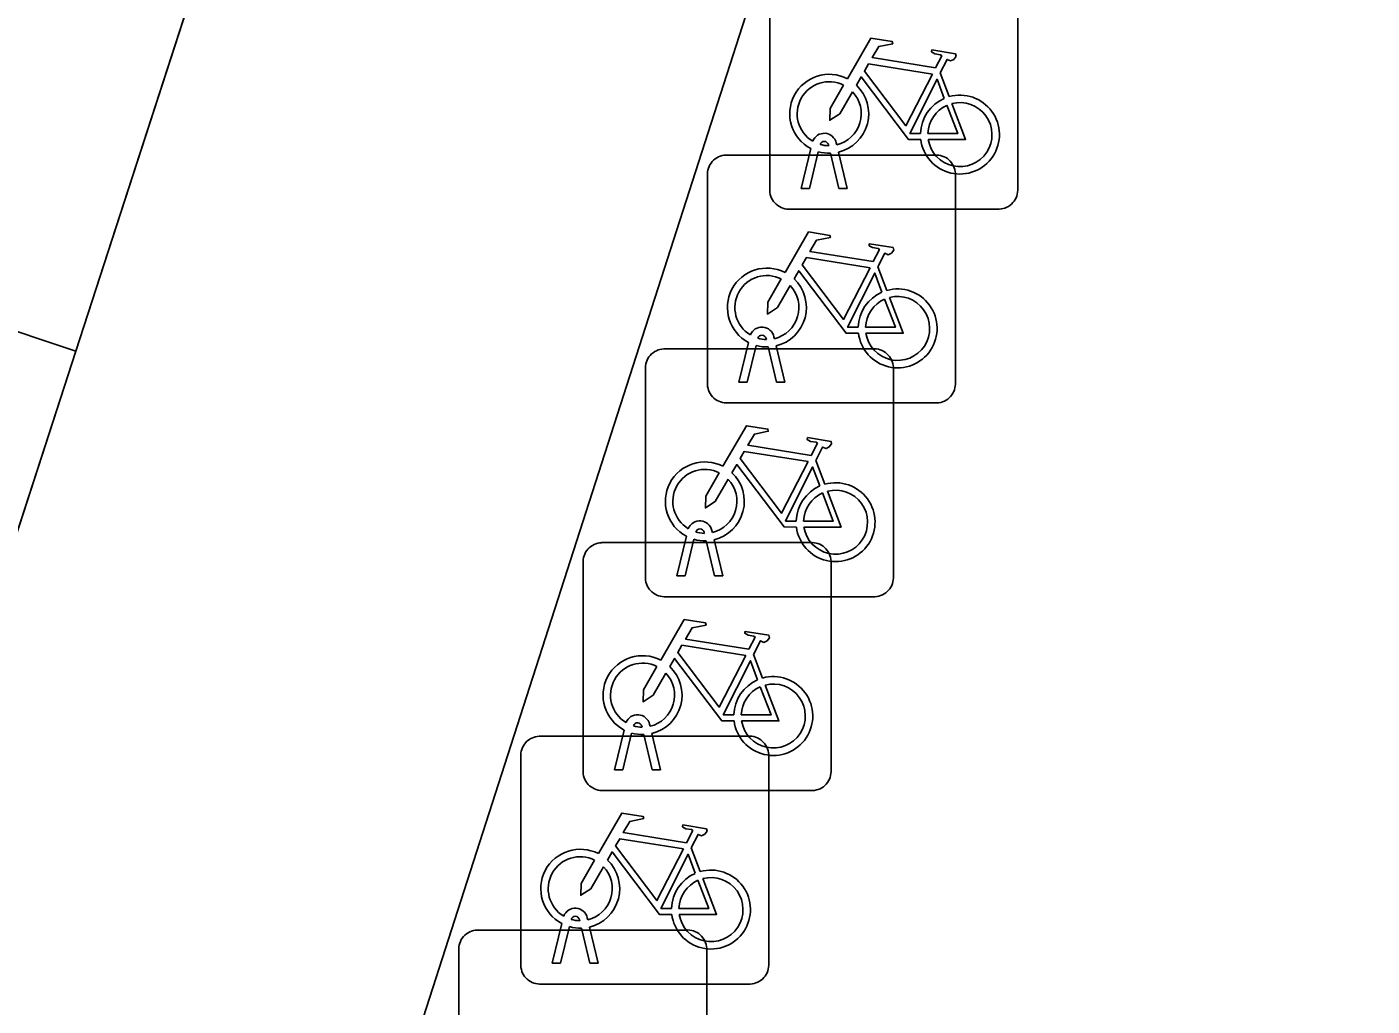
# Model space of a CAD drawing. Extents: x 161087 to 161926, y 382572 to 383873.
# Drawn here: x 161136.65 to 161142.07, y 383454.71 to 383458.66 of the extents above; entities that cross this region are included whole.
import ezdxf

# ---------------------------------------------------------------- set-up
doc = ezdxf.new("R2010")
doc.units = 0
for name, color, linetype in [('IMGEO_Fietsenrek', 7, 'Continuous'), ('IMGEO_Fietspad_gesloten', 7, 'Continuous'), ('IMGEO_Groenvoorziening', 7, 'Continuous'), ('IMGEO_Voetpad_open', 7, 'Continuous')]:
    doc.layers.add(name, color=color, linetype=linetype)

msp = doc.modelspace()

# ---------------------------------------------------------------- linework, layer by layer
at = {"layer": 'IMGEO_Fietsenrek'}
for p, q in [((161139.6395, 383458.0009), (161139.6395, 383458.8418)), ((161139.6395, 383458.8418), (161139.6395, 383458.0009)), ((161140.6385, 383458.8511), (161140.6385, 383458.0102)), ((161140.6385, 383458.0102), (161140.6385, 383458.8511)), ((161140.3262, 383458.4752), (161140.3625, 383458.38)), ((161139.8769, 383458.1819), (161139.8759, 383458.1862)), ((161139.9076, 383458.1934), (161139.9094, 383458.1855)), ((161139.4629, 383458.1445), (161140.3038, 383458.1445)), ((161140.3038, 383458.1445), (161139.4629, 383458.1445)), ((161139.7665, 383458.0103), (161139.8048, 383458.1703)), ((161139.8352, 383458.1581), (161139.7999, 383458.0103)), ((161139.918, 383458.0103), (161139.8841, 383458.152)), ((161139.9164, 383458.1563), (161139.9514, 383458.0103)), ((161140.3875, 383458.0701), (161140.3875, 383457.2292)), ((161140.3875, 383457.2292), (161140.3875, 383458.0701)), ((161139.3885, 383457.2199), (161139.3885, 383458.0608)), ((161139.3885, 383458.0608), (161139.3885, 383457.2199)), ((161139.7999, 383458.0103), (161139.7665, 383458.0103)), ((161139.9514, 383458.0103), (161139.918, 383458.0103)), ((161140.5641, 383457.9265), (161139.7232, 383457.9265)), ((161139.7232, 383457.9265), (161140.5641, 383457.9265)), ((161140.0752, 383457.6942), (161140.1115, 383457.599)), ((161139.2129, 383457.3635), (161140.0538, 383457.3635)), ((161140.0538, 383457.3635), (161139.2129, 383457.3635)), ((161139.5155, 383457.2293), (161139.5538, 383457.3893)), ((161139.5842, 383457.3771), (161139.5489, 383457.2293)), ((161139.6259, 383457.4009), (161139.6249, 383457.4052)), ((161139.667, 383457.2293), (161139.6331, 383457.371)), ((161139.6566, 383457.4124), (161139.6584, 383457.4045)), ((161139.6654, 383457.3753), (161139.7004, 383457.2293)), ((161139.1385, 383456.4389), (161139.1385, 383457.2798)), ((161139.1385, 383457.2798), (161139.1385, 383456.4389)), ((161140.1375, 383457.2891), (161140.1375, 383456.4482)), ((161140.1375, 383456.4482), (161140.1375, 383457.2891)), ((161139.5489, 383457.2293), (161139.5155, 383457.2293)), ((161139.7004, 383457.2293), (161139.667, 383457.2293)), ((161140.3131, 383457.1455), (161139.4722, 383457.1455)), ((161139.4722, 383457.1455), (161140.3131, 383457.1455)), ((161139.8252, 383456.9132), (161139.8615, 383456.818)), ((161139.2655, 383456.4483), (161139.3038, 383456.6083)), ((161139.3759, 383456.6199), (161139.3749, 383456.6242)), ((161139.4066, 383456.6314), (161139.4084, 383456.6235)), ((161138.9619, 383456.5825), (161139.8028, 383456.5825)), ((161139.8028, 383456.5825), (161138.9619, 383456.5825)), ((161139.3342, 383456.5961), (161139.2989, 383456.4483)), ((161139.417, 383456.4483), (161139.3831, 383456.59)), ((161139.4154, 383456.5943), (161139.4504, 383456.4483)), ((161138.8875, 383455.6579), (161138.8875, 383456.4988)), ((161138.8875, 383456.4988), (161138.8875, 383455.6579)), ((161139.8865, 383456.5081), (161139.8865, 383455.6672)), ((161139.8865, 383455.6672), (161139.8865, 383456.5081)), ((161139.2989, 383456.4483), (161139.2655, 383456.4483)), ((161139.4504, 383456.4483), (161139.417, 383456.4483)), ((161140.0631, 383456.3645), (161139.2222, 383456.3645)), ((161139.2222, 383456.3645), (161140.0631, 383456.3645)), ((161139.5742, 383456.1322), (161139.6105, 383456.037)), ((161139.1556, 383455.8504), (161139.1574, 383455.8425)), ((161138.7109, 383455.8025), (161139.5518, 383455.8025)), ((161139.5518, 383455.8025), (161138.7109, 383455.8025)), ((161139.0145, 383455.6673), (161139.0528, 383455.8273)), ((161139.0832, 383455.8151), (161139.0479, 383455.6673)), ((161139.1249, 383455.8389), (161139.1239, 383455.8432)), ((161139.166, 383455.6673), (161139.1321, 383455.809)), ((161139.1644, 383455.8133), (161139.1994, 383455.6673)), ((161138.6365, 383454.8779), (161138.6365, 383455.7188)), ((161138.6365, 383455.7188), (161138.6365, 383454.8779)), ((161139.6355, 383455.7281), (161139.6355, 383454.8872)), ((161139.6355, 383454.8872), (161139.6355, 383455.7281)), ((161139.0479, 383455.6673), (161139.0145, 383455.6673)), ((161139.1994, 383455.6673), (161139.166, 383455.6673)), ((161139.8121, 383455.5835), (161138.9712, 383455.5835)), ((161138.9712, 383455.5835), (161139.8121, 383455.5835)), ((161139.3232, 383455.3522), (161139.3595, 383455.257)), ((161138.7635, 383454.8873), (161138.8018, 383455.0473)), ((161138.8322, 383455.0351), (161138.7969, 383454.8873)), ((161138.8739, 383455.0589), (161138.8729, 383455.0632)), ((161138.9046, 383455.0704), (161138.9064, 383455.0625)), ((161138.9134, 383455.0333), (161138.9484, 383454.8873)), ((161138.4609, 383455.0215), (161139.3018, 383455.0215)), ((161139.3018, 383455.0215), (161138.4609, 383455.0215)), ((161138.915, 383454.8873), (161138.8811, 383455.029)), ((161138.3865, 383454.0969), (161138.3865, 383454.9378)), ((161138.3865, 383454.9378), (161138.3865, 383454.0969)), ((161139.3855, 383454.9471), (161139.3855, 383454.1062)), ((161139.3855, 383454.1062), (161139.3855, 383454.9471)), ((161138.7969, 383454.8873), (161138.7635, 383454.8873)), ((161138.9484, 383454.8873), (161138.915, 383454.8873)), ((161139.5611, 383454.8035), (161138.7202, 383454.8035)), ((161138.7202, 383454.8035), (161139.5611, 383454.8035))]:
    msp.add_line(p, q, dxfattribs=at)
for points in [[(161139.9521, 383458.4522), (161140.0468, 383458.6157), (161140.133, 383458.6019), (161140.1347, 383458.5932), (161140.0786, 383458.5823), (161140.0524, 383458.537), (161140.3076, 383458.4962)], [(161140.3076, 383458.4962), (161140.3326, 383458.545), (161140.3275, 383458.549), (161140.3043, 383458.5527), (161140.2916, 383458.5602), (161140.2906, 383458.5633), (161140.2928, 383458.5679), (161140.3876, 383458.5528), (161140.3899, 383458.5425), (161140.3805, 383458.5301), (161140.3681, 383458.5237), (161140.3536, 383458.5299), (161140.3262, 383458.4752)], [(161140.2947, 383458.471), (161140.0379, 383458.512), (161140.0212, 383458.4832), (161140.1882, 383458.2629), (161140.2947, 383458.471)], [(161140.2478, 383458.2075), (161140.1981, 383458.2076), (161140.0074, 383458.4593), (161139.9884, 383458.4265)], [(161140.3427, 383458.373), (161140.3134, 383458.4498), (161140.204, 383458.2317), (161140.2467, 383458.2316)], [(161139.9728, 383458.3997), (161139.9212, 383458.3105), (161139.8813, 383458.2845), (161139.8825, 383458.332), (161139.937, 383458.4262)], [(161140.2767, 383458.2315), (161140.3966, 383458.2313), (161140.3534, 383458.3449)], [(161140.3732, 383458.3518), (161140.4282, 383458.2072), (161140.2781, 383458.2075)], [(161139.7011, 383457.6712), (161139.7958, 383457.8347), (161139.882, 383457.8209), (161139.8837, 383457.8122), (161139.8276, 383457.8013), (161139.8014, 383457.756), (161140.0566, 383457.7152)], [(161140.0566, 383457.7152), (161140.0816, 383457.764), (161140.0765, 383457.768), (161140.0533, 383457.7717), (161140.0406, 383457.7792), (161140.0396, 383457.7823), (161140.0418, 383457.7869), (161140.1366, 383457.7718), (161140.1389, 383457.7615), (161140.1295, 383457.7491), (161140.1171, 383457.7427), (161140.1026, 383457.7489), (161140.0752, 383457.6942)], [(161140.0437, 383457.69), (161139.7869, 383457.731), (161139.7702, 383457.7022), (161139.9372, 383457.4819), (161140.0437, 383457.69)], [(161139.7218, 383457.6187), (161139.6702, 383457.5295), (161139.6303, 383457.5035), (161139.6315, 383457.551), (161139.686, 383457.6452)], [(161139.9968, 383457.4265), (161139.9471, 383457.4266), (161139.7564, 383457.6783), (161139.7374, 383457.6455)], [(161140.0917, 383457.592), (161140.0624, 383457.6688), (161139.953, 383457.4507), (161139.9957, 383457.4506)], [(161140.0257, 383457.4505), (161140.1456, 383457.4503), (161140.1024, 383457.5639)], [(161140.1222, 383457.5708), (161140.1772, 383457.4262), (161140.0271, 383457.4265)], [(161139.4511, 383456.8902), (161139.5458, 383457.0537), (161139.632, 383457.0399), (161139.6337, 383457.0312), (161139.5776, 383457.0203), (161139.5514, 383456.975), (161139.8066, 383456.9342)], [(161139.8066, 383456.9342), (161139.8316, 383456.983), (161139.8265, 383456.987), (161139.8033, 383456.9907), (161139.7906, 383456.9982), (161139.7896, 383457.0013), (161139.7918, 383457.0059), (161139.8866, 383456.9908), (161139.8889, 383456.9805), (161139.8795, 383456.9681), (161139.8671, 383456.9617), (161139.8526, 383456.9679), (161139.8252, 383456.9132)], [(161139.7937, 383456.909), (161139.5369, 383456.95), (161139.5202, 383456.9212), (161139.6872, 383456.7009), (161139.7937, 383456.909)], [(161139.7468, 383456.6455), (161139.6971, 383456.6456), (161139.5064, 383456.8973), (161139.4874, 383456.8645)], [(161139.8417, 383456.811), (161139.8124, 383456.8878), (161139.703, 383456.6697), (161139.7457, 383456.6696)], [(161139.4718, 383456.8377), (161139.4202, 383456.7485), (161139.3803, 383456.7225), (161139.3815, 383456.77), (161139.436, 383456.8642)], [(161139.7757, 383456.6695), (161139.8956, 383456.6693), (161139.8524, 383456.7829)], [(161139.8722, 383456.7898), (161139.9272, 383456.6452), (161139.7771, 383456.6455)], [(161139.2001, 383456.1092), (161139.2948, 383456.2727), (161139.381, 383456.2589), (161139.3827, 383456.2502), (161139.3266, 383456.2393), (161139.3004, 383456.194), (161139.5556, 383456.1532)], [(161139.5556, 383456.1532), (161139.5806, 383456.202), (161139.5755, 383456.206), (161139.5523, 383456.2097), (161139.5396, 383456.2172), (161139.5386, 383456.2203), (161139.5408, 383456.2249), (161139.6356, 383456.2098), (161139.6379, 383456.1995), (161139.6285, 383456.1871), (161139.6161, 383456.1807), (161139.6016, 383456.1869), (161139.5742, 383456.1322)], [(161139.5427, 383456.128), (161139.2859, 383456.169), (161139.2692, 383456.1402), (161139.4362, 383455.9199), (161139.5427, 383456.128)], [(161139.2208, 383456.0567), (161139.1692, 383455.9675), (161139.1293, 383455.9415), (161139.1305, 383455.989), (161139.185, 383456.0832)], [(161139.4958, 383455.8645), (161139.4461, 383455.8646), (161139.2554, 383456.1163), (161139.2364, 383456.0835)], [(161139.5907, 383456.03), (161139.5614, 383456.1068), (161139.452, 383455.8887), (161139.4947, 383455.8886)], [(161139.6212, 383456.0088), (161139.6762, 383455.8642), (161139.5261, 383455.8645)], [(161139.5247, 383455.8885), (161139.6446, 383455.8883), (161139.6014, 383456.0019)], [(161138.9491, 383455.3292), (161139.0438, 383455.4927), (161139.13, 383455.4789), (161139.1317, 383455.4702), (161139.0756, 383455.4593), (161139.0494, 383455.414), (161139.3046, 383455.3732)], [(161139.3046, 383455.3732), (161139.3296, 383455.422), (161139.3245, 383455.426), (161139.3013, 383455.4297), (161139.2886, 383455.4372), (161139.2876, 383455.4403), (161139.2898, 383455.4449), (161139.3846, 383455.4298), (161139.3869, 383455.4195), (161139.3775, 383455.4071), (161139.3651, 383455.4007), (161139.3506, 383455.4069), (161139.3232, 383455.3522)], [(161139.2917, 383455.348), (161139.0349, 383455.389), (161139.0182, 383455.3602), (161139.1852, 383455.1399), (161139.2917, 383455.348)], [(161139.2448, 383455.0845), (161139.1951, 383455.0846), (161139.0044, 383455.3363), (161138.9854, 383455.3035)], [(161139.3397, 383455.25), (161139.3104, 383455.3268), (161139.201, 383455.1087), (161139.2437, 383455.1086)], [(161138.9698, 383455.2767), (161138.9182, 383455.1875), (161138.8783, 383455.1615), (161138.8795, 383455.209), (161138.934, 383455.3032)], [(161139.2737, 383455.1085), (161139.3936, 383455.1083), (161139.3504, 383455.2219)], [(161139.3702, 383455.2288), (161139.4252, 383455.0842), (161139.2751, 383455.0845)]]:
    msp.add_lwpolyline(points, dxfattribs=at)
for centre, radius, start, end in [((161139.8791, 383458.3109), 0.159, 62.6766, 242.1369), ((161139.8791, 383458.3109), 0.129, 63.3192, 238.903), ((161139.8791, 383458.3109), 0.129, 283.6043, 43.4302), ((161139.8791, 383458.3109), 0.159, 283.5766, 46.6042), ((161140.4057, 383458.2269), 0.159, 113.3408, 178.3217), ((161140.4057, 383458.2269), 0.159, 187.0065, 105.7708), ((161140.4057, 383458.2269), 0.129, 113.923, 177.9556), ((161140.4057, 383458.2269), 0.129, 188.6715, 104.5883), ((161139.8589, 383458.1823), 0.0499, 12.8025, 158.6934), ((161139.8589, 383458.1823), 0.0174, 12.8025, 163.4502), ((161139.8791, 383458.3109), 0.129, 253.415, 269.0204), ((161139.4662, 383458.0666), 0.0779, 92.4484, 184.2845), ((161139.4662, 383458.0666), 0.0779, 92.4484, 184.2845), ((161139.8791, 383458.3109), 0.159, 253.9967, 271.7867), ((161140.3096, 383458.0668), 0.0779, 2.4484, 94.2845), ((161140.3096, 383458.0668), 0.0779, 2.4484, 94.2845), ((161139.7174, 383458.0042), 0.0779, 182.4484, 274.2845), ((161139.7174, 383458.0042), 0.0779, 182.4484, 274.2845), ((161140.5608, 383458.0044), 0.0779, 272.4484, 4.2845), ((161140.5608, 383458.0044), 0.0779, 272.4484, 4.2845), ((161139.6281, 383457.5299), 0.159, 62.6766, 242.1369), ((161139.6281, 383457.5299), 0.129, 63.3192, 238.903), ((161139.6281, 383457.5299), 0.159, 283.5766, 46.6042), ((161139.6281, 383457.5299), 0.129, 283.6043, 43.4302), ((161140.1547, 383457.4459), 0.159, 113.3408, 178.3217), ((161140.1547, 383457.4459), 0.159, 187.0065, 105.7708), ((161140.1547, 383457.4459), 0.129, 113.923, 177.9556), ((161140.1547, 383457.4459), 0.129, 188.6715, 104.5883), ((161139.6079, 383457.4013), 0.0499, 12.8025, 158.6934), ((161139.6079, 383457.4013), 0.0174, 12.8025, 163.4502), ((161139.2162, 383457.2856), 0.0779, 92.4484, 184.2845), ((161139.2162, 383457.2856), 0.0779, 92.4484, 184.2845), ((161139.6281, 383457.5299), 0.159, 253.9967, 271.7867), ((161139.6281, 383457.5299), 0.129, 253.415, 269.0204), ((161140.0596, 383457.2858), 0.0779, 2.4484, 94.2845), ((161140.0596, 383457.2858), 0.0779, 2.4484, 94.2845), ((161139.4664, 383457.2232), 0.0779, 182.4484, 274.2845), ((161139.4664, 383457.2232), 0.0779, 182.4484, 274.2845), ((161140.3098, 383457.2234), 0.0779, 272.4484, 4.2845), ((161140.3098, 383457.2234), 0.0779, 272.4484, 4.2845), ((161139.3781, 383456.7489), 0.159, 62.6766, 242.1369), ((161139.3781, 383456.7489), 0.129, 63.3192, 238.903), ((161139.3781, 383456.7489), 0.129, 283.6043, 43.4302), ((161139.3781, 383456.7489), 0.159, 283.5766, 46.6042), ((161139.9047, 383456.6649), 0.159, 187.0065, 105.7708), ((161139.9047, 383456.6649), 0.159, 113.3408, 178.3217), ((161139.9047, 383456.6649), 0.129, 113.923, 177.9556), ((161139.9047, 383456.6649), 0.129, 188.6715, 104.5883), ((161139.3579, 383456.6203), 0.0499, 12.8025, 158.6934), ((161139.3579, 383456.6203), 0.0174, 12.8025, 163.4502), ((161139.3781, 383456.7489), 0.129, 253.415, 269.0204), ((161138.9652, 383456.5046), 0.0779, 92.4484, 184.2845), ((161138.9652, 383456.5046), 0.0779, 92.4484, 184.2845), ((161139.3781, 383456.7489), 0.159, 253.9967, 271.7867), ((161139.8086, 383456.5048), 0.0779, 2.4484, 94.2845), ((161139.8086, 383456.5048), 0.0779, 2.4484, 94.2845), ((161140.0598, 383456.4424), 0.0779, 272.4484, 4.2845), ((161140.0598, 383456.4424), 0.0779, 272.4484, 4.2845), ((161139.2164, 383456.4422), 0.0779, 182.4484, 274.2845), ((161139.2164, 383456.4422), 0.0779, 182.4484, 274.2845), ((161139.1271, 383455.9679), 0.159, 62.6766, 242.1369), ((161139.1271, 383455.9679), 0.129, 63.3192, 238.903), ((161139.1271, 383455.9679), 0.159, 283.5766, 46.6042), ((161139.1271, 383455.9679), 0.129, 283.6043, 43.4302), ((161139.6537, 383455.8839), 0.159, 113.3408, 178.3217), ((161139.6537, 383455.8839), 0.159, 187.0065, 105.7708), ((161139.6537, 383455.8839), 0.129, 188.6715, 104.5883), ((161139.6537, 383455.8839), 0.129, 113.923, 177.9556), ((161139.1069, 383455.8393), 0.0499, 12.8025, 158.6934), ((161139.1069, 383455.8393), 0.0174, 12.8025, 163.4502), ((161138.7142, 383455.7246), 0.0779, 92.4484, 184.2845), ((161138.7142, 383455.7246), 0.0779, 92.4484, 184.2845), ((161139.1271, 383455.9679), 0.159, 253.9967, 271.7867), ((161139.1271, 383455.9679), 0.129, 253.415, 269.0204), ((161139.5576, 383455.7248), 0.0779, 2.4484, 94.2845), ((161139.5576, 383455.7248), 0.0779, 2.4484, 94.2845), ((161138.9654, 383455.6612), 0.0779, 182.4484, 274.2845), ((161138.9654, 383455.6612), 0.0779, 182.4484, 274.2845), ((161139.8088, 383455.6614), 0.0779, 272.4484, 4.2845), ((161139.8088, 383455.6614), 0.0779, 272.4484, 4.2845), ((161138.8761, 383455.1879), 0.159, 62.6766, 242.1369), ((161138.8761, 383455.1879), 0.129, 63.3192, 238.903), ((161138.8761, 383455.1879), 0.129, 283.6043, 43.4302), ((161138.8761, 383455.1879), 0.159, 283.5766, 46.6042), ((161139.4027, 383455.1039), 0.159, 113.3408, 178.3217), ((161139.4027, 383455.1039), 0.159, 187.0065, 105.7708), ((161139.4027, 383455.1039), 0.129, 113.923, 177.9556), ((161139.4027, 383455.1039), 0.129, 188.6715, 104.5883), ((161138.8559, 383455.0593), 0.0499, 12.8025, 158.6934), ((161138.8761, 383455.1879), 0.159, 253.9967, 271.7867), ((161138.8559, 383455.0593), 0.0174, 12.8025, 163.4502), ((161138.8761, 383455.1879), 0.129, 253.415, 269.0204), ((161138.4642, 383454.9436), 0.0779, 92.4484, 184.2845), ((161138.4642, 383454.9436), 0.0779, 92.4484, 184.2845), ((161139.3076, 383454.9438), 0.0779, 2.4484, 94.2845), ((161139.3076, 383454.9438), 0.0779, 2.4484, 94.2845), ((161138.7144, 383454.8812), 0.0779, 182.4484, 274.2845), ((161138.7144, 383454.8812), 0.0779, 182.4484, 274.2845), ((161139.5578, 383454.8814), 0.0779, 272.4484, 4.2845), ((161139.5578, 383454.8814), 0.0779, 272.4484, 4.2845)]:
    msp.add_arc(centre, radius, start, end, dxfattribs=at)
at = {"layer": 'IMGEO_Fietspad_gesloten'}
for points in [[(161128.554, 383424.564), (161148.54, 383486.658), (161157.889, 383516.023)], [(161155.682, 383515.827), (161151.246, 383501.964), (161146.975, 383488.617), (161146.735, 383487.867), (161138.885, 383463.652), (161136.844, 383457.354), (161135.989, 383454.718), (161134.743, 383450.833), (161134.175, 383449.057), (161126.242, 383424.257), (161118.23, 383399.279), (161116.849, 383394.973), (161115.434, 383390.563), (161111.001, 383376.742), (161110.893, 383376.406), (161104.03, 383354.985), (161103.525, 383353.409), (161105.564, 383352.758), (161112.902, 383375.733), (161128.554, 383424.564)]]:
    msp.add_lwpolyline(points, dxfattribs=at)
at = {"layer": 'IMGEO_Groenvoorziening'}
msp.add_lwpolyline([(161136.844, 383457.354), (161134.603, 383458.104), (161133.791, 383455.417), (161135.989, 383454.718)], close=True, dxfattribs=at)
at = {"layer": 'IMGEO_Voetpad_open'}
msp.add_lwpolyline([(161148.54, 383486.658), (161128.554, 383424.564), (161112.902, 383375.733)], dxfattribs=at)
msp.add_lwpolyline([(161138.885, 383463.652), (161133.937, 383465.24), (161129.249, 383450.586), (161134.175, 383449.057), (161134.743, 383450.833), (161135.989, 383454.718), (161133.791, 383455.417), (161134.603, 383458.104), (161136.844, 383457.354)], close=True, dxfattribs=at)

doc.saveas('drawing.dxf')
